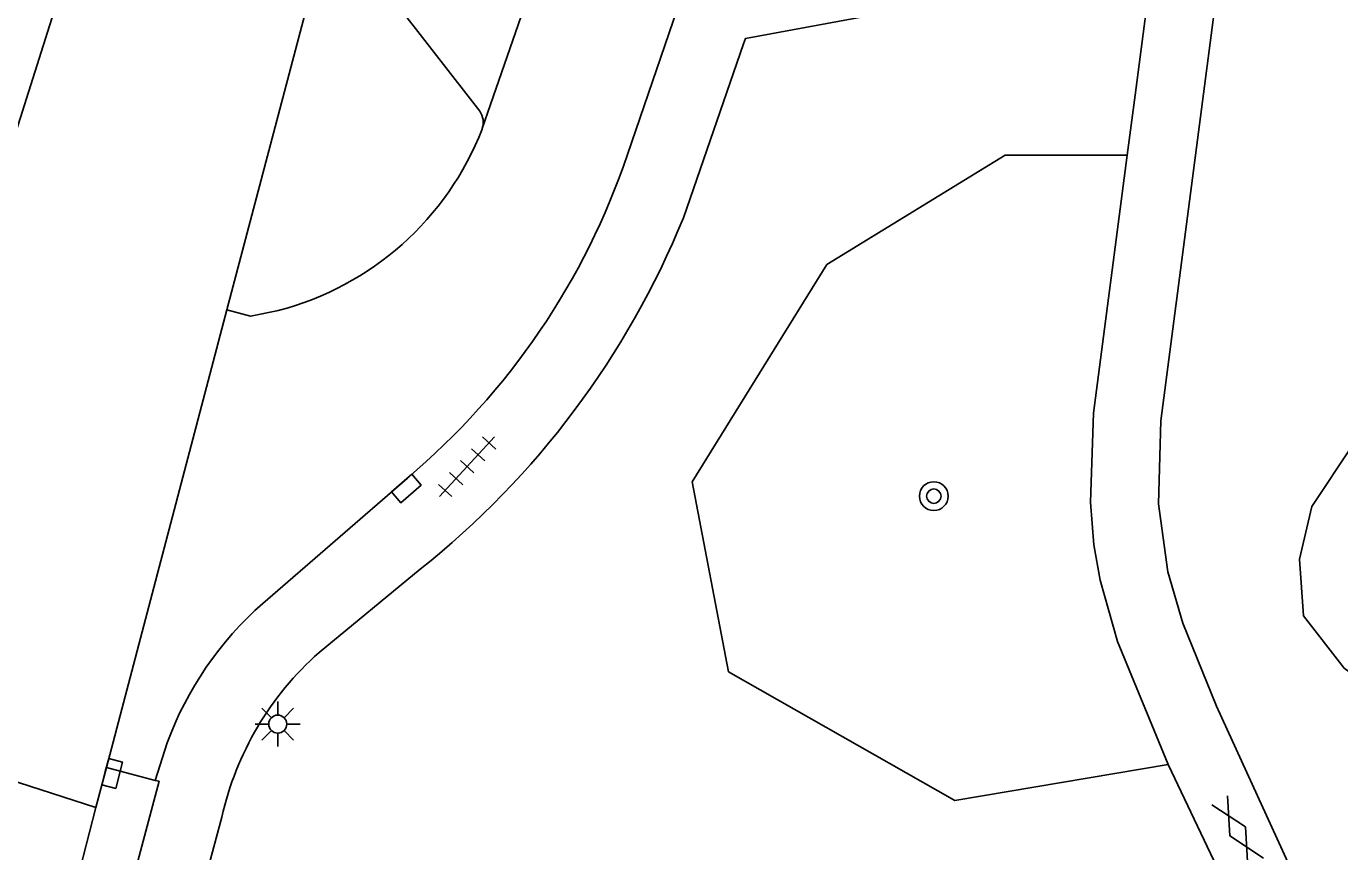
# Model space of a CAD drawing. Extents: x 132999 to 136000, y 398499 to 400501.
# Drawn here: x 133893.67 to 133930.16, y 399318.59 to 399341.53 of the extents above; entities that cross this region are included whole.
import ezdxf

# ---------------------------------------------------------------- set-up
doc = ezdxf.new("R2010")
doc.units = 0
for name, color, linetype in [('gg-knt-verharding', 7, 'Continuous'), ('gg-knt-verharding nz', 7, 'Continuous'), ('gt-grn-groengrens', 7, 'Continuous'), ('gt-symb-boom', 7, 'Continuous'), ('gt-symb-gesloten verharding', 7, 'Continuous'), ('gt-symb-kolk', 7, 'Continuous'), ('gt-symb-lichtmast', 7, 'Continuous'), ('gt-symb-tegel verharding', 7, 'Continuous')]:
    doc.layers.add(name, color=color, linetype=linetype)

# ---------------------------------------------------------------- blocks, each defined once
blk = doc.blocks.new('gt0-GESVH1')
at = {"layer": 'gt-symb-gesloten verharding'}
for p, q in [((-0.992, -0.261), (0.008, 0.239)), ((0.008, -0.261), (-0.992, 0.239)), ((0.008, 0.239), (1.008, -0.261)), ((1.008, 0.239), (0.008, -0.261))]:
    blk.add_line(p, q, dxfattribs=at)
blk = doc.blocks.new('gt0-BOOM')
at = {"layer": 'gt-symb-boom'}
for radius in [0.4, 0.2]:
    blk.add_circle((0, 0), radius, dxfattribs=at)
blk = doc.blocks.new('gt0-KOLK')
at = {"layer": 'gt-symb-kolk'}
blk.add_lwpolyline([(0, 0), (0.375, 0), (0.375, 0.4), (-0.375, 0.4), (-0.375, 0), (0, 0)], dxfattribs=at)
blk = doc.blocks.new('gt0-TEG1')
at = {"layer": 'gt-symb-tegel verharding'}
for p, q in [((-1.125, 0), (1.125, 0)), ((-0.9, -0.25), (-0.9, 0.25)), ((-0.45, -0.25), (-0.45, 0.25)), ((0, -0.25), (0, 0.25)), ((0.45, -0.25), (0.45, 0.25)), ((0.9, -0.25), (0.9, 0.25))]:
    blk.add_line(p, q, dxfattribs=at)
blk = doc.blocks.new('gt0-LMAST')
at = {"layer": 'gt-symb-lichtmast'}
for p, q in [((-0.182, 0.173), (-0.447, 0.438)), ((-0.005, 0.246), (-0.005, 0.621)), ((0.172, 0.173), (0.437, 0.438)), ((-0.255, -0.004), (-0.63, -0.004)), ((-0.182, -0.181), (-0.447, -0.446)), ((-0.005, -0.254), (-0.005, -0.629)), ((0.437, -0.446), (0.172, -0.181)), ((0.245, -0.004), (0.62, -0.004))]:
    blk.add_line(p, q, dxfattribs=at)
blk.add_circle((-0.005, -0.004), 0.25, dxfattribs=at)

msp = doc.modelspace()

# ---------------------------------------------------------------- linework, layer by layer
at = {"layer": 'gg-knt-verharding'}
for p, q in [((133901.833, 399343.453), (133899.246, 399333.652)), ((133906.274, 399339.174), (133903.266, 399343.045)), ((133911.997, 399342.714), (133910.373, 399337.97)), ((133911.927, 399336.209), (133913.6, 399341.044)), ((133924.475, 399339.621), (133924.258, 399337.952)), ((133906.335, 399338.676), (133906.341, 399338.692)), ((133899.246, 399333.652), (133895.898, 399320.932)), ((133904.261, 399328.979), (133900.242, 399325.494)), ((133901.81, 399324.131), (133904.616, 399326.441)), ((133895.609, 399319.82), (133888.198, 399322.226)), ((133897.588, 399321.617), (133897.252, 399320.576)), ((133895.609, 399319.82), (133895.898, 399320.932)), ((133897.252, 399320.576), (133895.898, 399320.932)), ((133895.609, 399319.82), (133894.302, 399314.785)), ((133899.107, 399319.556), (133897.215, 399312.57))]:
    msp.add_line(p, q, dxfattribs=at)
for points in [[(133888.198, 399322.226), (133896.65, 399348.928), (133897.622, 399351.929), (133911.815, 399392.741), (133926.956, 399436.366), (133942.779, 399481.825)], [(133926.897, 399358.095), (133926.889, 399353.669), (133927.194, 399349.68), (133927.238, 399347.586), (133926.895, 399343.637), (133925.196, 399330.569), (133925.129, 399328.265), (133925.385, 399326.369), (133925.802, 399324.947), (133926.737, 399322.637), (133929.267, 399317.111), (133929.86, 399315.193), (133930.036, 399314.207), (133930.115, 399312.874), (133929.962, 399310.515)], [(133924.994, 399357.733), (133924.659, 399357.86), (133919.227, 399342.224), (133913.651, 399341.193), (133913.6, 399341.044)], [(133924.994, 399357.733), (133925.009, 399353.606), (133925.313, 399349.617), (133925.306, 399346.574), (133925.021, 399343.819), (133924.475, 399339.621)], [(133924.258, 399337.952), (133923.324, 399330.777), (133923.239, 399328.308), (133923.333, 399327.122), (133923.504, 399326.137), (133923.985, 399324.439), (133925.4, 399321.017)], [(133900.676, 399333.637), (133899.907, 399333.478), (133899.246, 399333.652)], [(133925.4, 399321.017), (133927.026, 399317.585), (133927.809, 399315.539), (133928.19, 399313.642), (133928.227, 399312.645), (133928.101, 399310.397)], [(133897.252, 399320.576), (133897.365, 399320.552), (133895.031, 399311.8)]]:
    msp.add_lwpolyline(points, dxfattribs=at)
for centre, radius, start, end in [((133905.802, 399338.863), 0.565, 342.4022, 33.4251), ((133898.599, 399341.666), 8.294, 284.501, 338.8653), ((133891.188, 399344.439), 20.247, 310.2186, 341.3663), ((133889.554, 399345.335), 24.163, 308.5623, 337.8106), ((133906.56, 399318.322), 9.558, 131.3789, 159.8339), ((133907.519, 399317.672), 8.62, 131.4722, 167.377)]:
    msp.add_arc(centre, radius, start, end, dxfattribs=at)
at = {"layer": 'gg-knt-verharding nz'}
msp.add_lwpolyline([(133906.341, 399338.692), (133931.655, 399411.64), (133949.327, 399462.424)], dxfattribs=at)
at = {"layer": 'gt-grn-groengrens'}
for points in [[(133925.4, 399321.017), (133919.472, 399320.021), (133913.183, 399323.595), (133912.17, 399328.875), (133915.911, 399334.912), (133920.868, 399337.952), (133924.258, 399337.952)], [(133929.045, 399326.728), (133929.158, 399325.153), (133930.282, 399323.692), (133931.969, 399322.455), (133939.39, 399322.455), (133941.527, 399323.13), (133942.539, 399324.929), (133942.651, 399326.278), (133942.651, 399327.402), (133942.089, 399328.639), (133940.515, 399330.214), (133938.041, 399331.225), (133934.443, 399331.225), (133932.531, 399331.113), (133930.507, 399329.876), (133929.383, 399328.19), (133929.045, 399326.728)]]:
    msp.add_lwpolyline(points, dxfattribs=at)

# ---------------------------------------------------------------- block references
at = {"layer": 'gt-symb-boom'}
msp.add_blockref('gt0-BOOM', (133918.885, 399328.475), dxfattribs=at)
at = {"layer": 'gt-symb-gesloten verharding', "rotation": 120.00072778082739}
msp.add_blockref('gt0-GESVH1', (133927.323, 399319.143), dxfattribs=at)
at = {"layer": 'gt-symb-kolk'}
for p, rotation in [((133904.098, 399328.837), -138.9347820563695), ((133895.868, 399320.819), -104.74479510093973)]:
    msp.add_blockref('gt0-KOLK', p, dxfattribs=dict(at, rotation=rotation))
at = {"layer": 'gt-symb-lichtmast'}
msp.add_blockref('gt0-LMAST', (133900.664, 399322.143), dxfattribs=at)
at = {"layer": 'gt-symb-tegel verharding', "rotation": 47.31004222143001}
msp.add_blockref('gt0-TEG1', (133905.92, 399329.293), dxfattribs=at)

doc.saveas('drawing.dxf')
